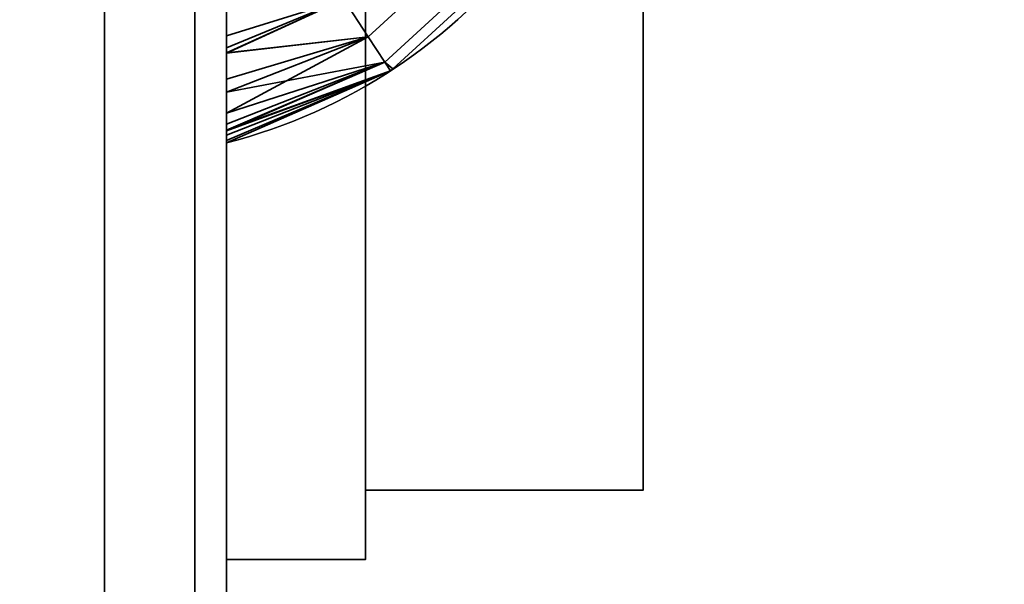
# Model space of a CAD drawing. Header units: millimetres. Extents: x -527 to 5177, y -116 to 161.
# Tile 274 of 656: x 345.01 to 352.1, y -22.68 to -18.61. Entities that reach past the tile are written whole.
import ezdxf

# ---------------------------------------------------------------- set-up
doc = ezdxf.new("R2010")
doc.units = ezdxf.units.MM
doc.layers.add('151', color=7, linetype='Continuous', true_color=0xffffff)

# ---------------------------------------------------------------- blocks, each defined once
blk = doc.blocks.new('UG_SURFACE_037')
at = {"layer": '151', "color": 252, "linetype": 'Continuous', "lineweight": 35}
for points in [[(-380, -9.3, 2075.2499), (-380, -26.22, 2075.2499), (380, -26.22, 2075.2499), (380, -9.3, 2075.2499)], [(-378.5, -9.3, 2073.75), (378.5, -9.3, 2073.75), (378.5, -26.22, 2073.75), (-378.5, -26.22, 2073.75)]]:
    blk.add_3dface(points, dxfattribs=at)
blk = doc.blocks.new('UG_SURFACE_040')
at = {"layer": '151', "color": 252, "linetype": 'Continuous', "lineweight": 35}
for points in [[(344.6481, -3.5, 1781.0216), (344.6481, -27.5, 1781.0216), (345.6213, -27.5, 1780.3713), (345.6213, -3.5, 1780.3713)], [(345.6213, -3.5, 1743.1287), (345.6213, -27.5, 1743.1287), (344.6481, -27.5, 1742.4784), (344.6481, -3.5, 1742.4784)], [(345.6213, -3.5, 1780.3713), (345.6213, -27.5, 1780.3713), (346.2716, -27.5, 1779.3981), (346.2716, -3.5, 1779.3981)], [(346.2716, -3.5, 1744.102), (346.2716, -27.5, 1744.102), (345.6213, -27.5, 1743.1287), (345.6213, -3.5, 1743.1287)], [(346.2716, -3.5, 1779.3981), (346.2716, -27.5, 1779.3981), (346.5, -27.5, 1778.25), (346.5, -3.5, 1778.25)], [(346.5, -3.5, 1745.25), (346.5, -27.5, 1745.25), (346.2716, -27.5, 1744.102), (346.2716, -3.5, 1744.102)], [(346.5, -18.4554, 1774.75), (346.5, -12.5446, 1774.75), (346.5, -3.5, 1778.25), (346.5, -27.5, 1778.25)], [(346.5, -27.5, 1745.25), (346.5, -3.5, 1745.25), (346.5, -12.5446, 1748.75), (346.5, -18.4554, 1748.75)], [(346.5, -18.4554, 1752.75), (346.5, -12.5446, 1752.75), (346.5, -8.5, 1754.75), (346.5, -22.5, 1754.75)], [(346.5, -22.5, 1768.75), (346.5, -8.5, 1768.75), (346.5, -12.5446, 1770.75), (346.5, -18.4554, 1770.75)], [(347.5, -8.5, 1768.75), (346.5, -8.5, 1768.75), (346.5, -22.5, 1768.75), (347.5, -22.5, 1768.75)], [(347.5, -22.5, 1754.75), (346.5, -22.5, 1754.75), (346.5, -8.5, 1754.75), (347.5, -8.5, 1754.75)], [(347.5, -8.5, 1768.75), (347.5, -22.5, 1768.75), (347.5, -22, 1766.25), (347.5, -9, 1766.25)], [(347.5, -22.5, 1754.75), (347.5, -8.5, 1754.75), (347.5, -9, 1757.25), (347.5, -22, 1757.25)], [(347.5, -22, 1766.25), (349.5, -22, 1766.25), (349.5, -9, 1766.25), (347.5, -9, 1766.25)], [(347.5, -9, 1757.25), (349.5, -9, 1757.25), (349.5, -22, 1757.25), (347.5, -22, 1757.25)], [(349.5, -9, 1766.25), (349.5, -22, 1766.25), (349.5, -16.1237, 1764.6844), (349.5, -14.8763, 1764.6844)], [(349.5, -22, 1757.25), (349.5, -9, 1757.25), (349.5, -15.5, 1758.75), (349.5, -16.7202, 1759.0094)], [(349.5, -22, 1766.25), (349.5, -17.2634, 1764.1771), (349.5, -16.1237, 1764.6844)], [(349.5, -22, 1757.25), (349.5, -16.7202, 1759.0094), (349.5, -17.7294, 1759.7426)], [(349.5, -22, 1766.25), (349.5, -18.0981, 1763.25), (349.5, -17.2634, 1764.1771)], [(347.52, -18.7354, 1752.4571), (348.4217, -17.9087, 1752.4571), (348.166, -17.709, 1752.6739), (347.3432, -18.4634, 1752.6739)], [(348.4217, -17.9087, 1749.0429), (347.52, -18.7354, 1749.0429), (347.3432, -18.4634, 1748.8261), (348.166, -17.709, 1748.8261)], [(348.4217, -17.9087, 1771.0429), (347.52, -18.7354, 1771.0429), (347.3432, -18.4634, 1770.8261), (348.166, -17.709, 1770.8261)], [(347.52, -18.7354, 1774.4571), (348.4217, -17.9087, 1774.4571), (348.166, -17.709, 1774.6739), (347.3432, -18.4634, 1774.6739)], [(349.5, -22, 1757.25), (349.5, -17.7294, 1759.7426), (349.5, -18.3532, 1760.8229)], [(347.6382, -18.9172, 1752.1327), (348.5926, -18.0421, 1752.1327), (348.4217, -17.9087, 1752.4571), (347.52, -18.7354, 1752.4571)], [(348.5926, -18.0421, 1749.3674), (347.6382, -18.9172, 1749.3674), (347.52, -18.7354, 1749.0429), (348.4217, -17.9087, 1749.0429)], [(348.5926, -18.0421, 1771.3673), (347.6382, -18.9172, 1771.3673), (347.52, -18.7354, 1771.0429), (348.4217, -17.9087, 1771.0429)], [(347.6382, -18.9172, 1774.1327), (348.5926, -18.0421, 1774.1327), (348.4217, -17.9087, 1774.4571), (347.52, -18.7354, 1774.4571)], [(347.6969, -18.9652, 1751.75), (348.6526, -18.089, 1751.75), (348.5926, -18.0421, 1752.1327), (347.6382, -18.9172, 1752.1327)], [(347.6382, -18.9172, 1749.3674), (348.5926, -18.0421, 1749.3674), (348.6526, -18.089, 1749.75), (347.6969, -18.9652, 1749.75)], [(347.6382, -18.9172, 1771.3673), (348.5926, -18.0421, 1771.3673), (348.6526, -18.089, 1771.75), (347.6969, -18.9652, 1771.75)], [(347.6969, -18.9652, 1773.7499), (348.6526, -18.089, 1773.7499), (348.5926, -18.0421, 1774.1327), (347.6382, -18.9172, 1774.1327)], [(348.6526, -18.089, 1773.7499), (347.6969, -18.9652, 1773.7499), (347.6969, -18.9652, 1771.75), (348.6526, -18.089, 1771.75)], [(348.6526, -18.089, 1751.75), (347.6969, -18.9652, 1751.75), (347.6969, -18.9652, 1749.75), (348.6526, -18.089, 1749.75)], [(349.5, -18.4836, 1762.0636), (349.5, -18.0981, 1763.25), (349.5, -22, 1766.25)], [(349.5, -18.3532, 1760.8229), (349.5, -18.4836, 1762.0636), (349.5, -22, 1766.25), (349.5, -22, 1757.25)], [(346.5, -27.5, 1778.25), (346.5, -18.7277, 1774.7161), (346.5, -18.4554, 1774.75)], [(346.5, -22.5, 1754.75), (346.5, -18.7277, 1752.7162), (346.5, -18.4554, 1752.75)], [(346.5, -18.4554, 1770.75), (346.5, -18.8155, 1770.8101), (346.5, -22.5, 1768.75)], [(346.5, -18.4554, 1748.75), (346.5, -18.8155, 1748.8102), (346.5, -27.5, 1745.25)], [(346.5, -18.4554, 1752.75), (346.5, -18.7277, 1752.7162), (347.3432, -18.4634, 1752.6739)], [(347.3432, -18.4634, 1748.8261), (346.5, -18.8155, 1748.8102), (346.5, -18.4554, 1748.75)], [(347.3432, -18.4634, 1770.8261), (346.5, -18.8155, 1770.8101), (346.5, -18.4554, 1770.75)], [(346.5, -18.4554, 1774.75), (346.5, -18.7277, 1774.7161), (347.3432, -18.4634, 1774.6739)], [(347.52, -18.7354, 1752.4571), (347.3432, -18.4634, 1752.6739), (346.5, -18.8523, 1752.6622)], [(346.5, -18.7277, 1752.7162), (346.5, -18.8523, 1752.6622), (347.3432, -18.4634, 1752.6739)], [(347.3432, -18.4634, 1748.8261), (346.5, -18.8547, 1748.832), (346.5, -18.8155, 1748.8102)], [(346.5, -18.8547, 1748.832), (347.3432, -18.4634, 1748.8261), (347.52, -18.7354, 1749.0429)], [(347.3432, -18.4634, 1770.8261), (346.5, -18.8547, 1770.8319), (346.5, -18.8155, 1770.8101)], [(346.5, -18.8547, 1770.8319), (347.3432, -18.4634, 1770.8261), (347.52, -18.7354, 1771.0429)], [(347.52, -18.7354, 1774.4571), (347.3432, -18.4634, 1774.6739), (346.5, -18.8523, 1774.6621)], [(346.5, -18.7277, 1774.7161), (346.5, -18.8523, 1774.6621), (347.3432, -18.4634, 1774.6739)], [(346.5, -18.8523, 1774.6621), (346.5, -18.7277, 1774.7161), (346.5, -27.5, 1778.25)], [(346.5, -18.8523, 1752.6622), (346.5, -18.7277, 1752.7162), (346.5, -22.5, 1754.75)], [(346.5, -18.8523, 1752.6622), (346.5, -19.0406, 1752.5805), (347.52, -18.7354, 1752.4571)], [(347.6382, -18.9172, 1752.1327), (347.52, -18.7354, 1752.4571), (346.5, -19.2862, 1752.3588)], [(346.5, -19.0406, 1752.5805), (346.5, -19.2862, 1752.3588), (347.52, -18.7354, 1752.4571)], [(347.52, -18.7354, 1749.0429), (346.5, -19.135, 1748.988), (346.5, -18.8547, 1748.832)], [(346.5, -19.135, 1748.988), (347.52, -18.7354, 1749.0429), (347.6382, -18.9172, 1749.3674)], [(347.52, -18.7354, 1771.0429), (346.5, -19.135, 1770.9881), (346.5, -18.8547, 1770.8319)], [(346.5, -19.135, 1770.9881), (347.52, -18.7354, 1771.0429), (347.6382, -18.9172, 1771.3673)], [(346.5, -18.8523, 1774.6621), (346.5, -19.0406, 1774.5805), (347.52, -18.7354, 1774.4571)], [(347.6382, -18.9172, 1774.1327), (347.52, -18.7354, 1774.4571), (346.5, -19.2862, 1774.3587)], [(346.5, -19.0406, 1774.5805), (346.5, -19.2862, 1774.3587), (347.52, -18.7354, 1774.4571)], [(346.5, -22.5, 1768.75), (346.5, -18.8155, 1770.8101), (346.5, -18.8547, 1770.8319)], [(346.5, -27.5, 1745.25), (346.5, -18.8155, 1748.8102), (346.5, -18.8547, 1748.832)], [(346.5, -27.5, 1778.25), (346.5, -19.0406, 1774.5805), (346.5, -18.8523, 1774.6621)], [(346.5, -22.5, 1754.75), (346.5, -19.0406, 1752.5805), (346.5, -18.8523, 1752.6622)], [(346.5, -18.8547, 1770.8319), (346.5, -19.135, 1770.9881), (346.5, -22.5, 1768.75)], [(346.5, -18.8547, 1748.832), (346.5, -19.135, 1748.988), (346.5, -27.5, 1745.25)], [(347.6796, -18.981, 1751.75), (347.6382, -18.9172, 1752.1327), (346.5, -19.4136, 1752.1287)], [(346.5, -19.2862, 1752.3588), (346.5, -19.4136, 1752.1287), (347.6382, -18.9172, 1752.1327)], [(347.6382, -18.9172, 1749.3674), (346.5, -19.3642, 1749.2547), (346.5, -19.135, 1748.988)], [(347.6382, -18.9172, 1749.3674), (346.5, -19.4084, 1749.3719), (346.5, -19.3642, 1749.2547)], [(346.5, -19.4084, 1749.3719), (347.6382, -18.9172, 1749.3674), (347.6796, -18.981, 1749.75)], [(347.6382, -18.9172, 1771.3673), (346.5, -19.3642, 1771.2547), (346.5, -19.135, 1770.9881)], [(347.6382, -18.9172, 1771.3673), (346.5, -19.4084, 1771.3718), (346.5, -19.3642, 1771.2547)], [(346.5, -19.4084, 1771.3718), (347.6382, -18.9172, 1771.3673), (347.6796, -18.981, 1771.75)], [(347.6796, -18.981, 1773.7499), (347.6382, -18.9172, 1774.1327), (346.5, -19.4136, 1774.1288)], [(346.5, -19.2862, 1774.3587), (346.5, -19.4136, 1774.1288), (347.6382, -18.9172, 1774.1327)], [(347.6382, -18.9172, 1752.1327), (347.6796, -18.981, 1751.75), (347.6969, -18.9652, 1751.75)], [(347.6969, -18.9652, 1749.75), (347.6796, -18.981, 1749.75), (347.6382, -18.9172, 1749.3674)], [(347.6969, -18.9652, 1771.75), (347.6796, -18.981, 1771.75), (347.6382, -18.9172, 1771.3673)], [(347.6382, -18.9172, 1774.1327), (347.6796, -18.981, 1773.7499), (347.6969, -18.9652, 1773.7499)], [(346.5, -19.4136, 1752.1287), (346.5, -19.4448, 1752.0726), (347.6796, -18.981, 1751.75)], [(346.5, -19.4448, 1752.0726), (346.5, -19.5, 1751.75), (347.6796, -18.981, 1751.75)], [(347.6796, -18.981, 1749.75), (346.5, -19.4832, 1749.5703), (346.5, -19.4084, 1749.3719)], [(347.6796, -18.981, 1749.75), (346.5, -19.5, 1749.75), (346.5, -19.4832, 1749.5703)], [(347.6796, -18.981, 1771.75), (346.5, -19.4832, 1771.5702), (346.5, -19.4084, 1771.3718)], [(347.6796, -18.981, 1771.75), (346.5, -19.5, 1771.75), (346.5, -19.4832, 1771.5702)], [(346.5, -19.4136, 1774.1288), (346.5, -19.4448, 1774.0726), (347.6796, -18.981, 1773.7499)], [(346.5, -19.4448, 1774.0726), (346.5, -19.5, 1773.7499), (347.6796, -18.981, 1773.7499)], [(347.6796, -18.981, 1773.7499), (346.5, -19.5, 1773.7499), (346.5, -19.5, 1771.75), (347.6796, -18.981, 1771.75)], [(347.6796, -18.981, 1751.75), (346.5, -19.5, 1751.75), (346.5, -19.5, 1749.75), (347.6796, -18.981, 1749.75)], [(347.6796, -18.981, 1771.75), (347.6969, -18.9652, 1771.75), (347.6969, -18.9652, 1773.7499), (347.6796, -18.981, 1773.7499)], [(347.6796, -18.981, 1749.75), (347.6969, -18.9652, 1749.75), (347.6969, -18.9652, 1751.75), (347.6796, -18.981, 1751.75)], [(346.5, -27.5, 1778.25), (346.5, -19.2862, 1774.3587), (346.5, -19.0406, 1774.5805)], [(346.5, -22.5, 1754.75), (346.5, -19.2862, 1752.3588), (346.5, -19.0406, 1752.5805)], [(346.5, -22.5, 1768.75), (346.5, -19.135, 1770.9881), (346.5, -19.3642, 1771.2547)], [(346.5, -27.5, 1745.25), (346.5, -19.135, 1748.988), (346.5, -19.3642, 1749.2547)], [(346.5, -19.4136, 1774.1288), (346.5, -19.2862, 1774.3587), (346.5, -27.5, 1778.25)], [(346.5, -19.4136, 1752.1287), (346.5, -19.2862, 1752.3588), (346.5, -22.5, 1754.75)], [(346.5, -22.5, 1768.75), (346.5, -19.3642, 1771.2547), (346.5, -19.4084, 1771.3718)], [(346.5, -27.5, 1745.25), (346.5, -19.3642, 1749.2547), (346.5, -19.4084, 1749.3719)], [(346.5, -19.4084, 1771.3718), (346.5, -19.4832, 1771.5702), (346.5, -22.5, 1768.75)], [(346.5, -19.4084, 1749.3719), (346.5, -19.4832, 1749.5703), (346.5, -27.5, 1745.25)], [(346.5, -27.5, 1778.25), (346.5, -19.4448, 1774.0726), (346.5, -19.4136, 1774.1288)], [(346.5, -22.5, 1754.75), (346.5, -19.4448, 1752.0726), (346.5, -19.4136, 1752.1287)], [(346.5, -19.5, 1773.7499), (346.5, -19.4448, 1774.0726), (346.5, -27.5, 1778.25)], [(346.5, -19.5, 1751.75), (346.5, -19.4448, 1752.0726), (346.5, -22.5, 1754.75)], [(346.5, -27.5, 1778.25), (346.5, -22.5, 1768.75), (346.5, -19.4832, 1771.5702), (346.5, -19.5, 1771.75)], [(346.5, -27.5, 1745.25), (346.5, -19.4832, 1749.5703), (346.5, -19.5, 1749.75)], [(346.5, -19.5, 1771.75), (346.5, -19.5, 1773.7499), (346.5, -27.5, 1778.25)], [(346.5, -19.5, 1749.75), (346.5, -19.5, 1751.75), (346.5, -22.5, 1754.75), (346.5, -27.5, 1745.25)], [(347.5, -22.5, 1768.75), (347.5, -22.5, 1754.75), (347.5, -22, 1757.25), (347.5, -22, 1766.25)], [(347.5, -22, 1757.25), (349.5, -22, 1757.25), (349.5, -22, 1766.25), (347.5, -22, 1766.25)], [(346.5, -22.5, 1754.75), (346.5, -22.5, 1768.75), (346.5, -27.5, 1778.25), (346.5, -27.5, 1745.25)], [(347.5, -22.5, 1768.75), (346.5, -22.5, 1768.75), (346.5, -22.5, 1754.75), (347.5, -22.5, 1754.75)]]:
    blk.add_3dface(points, dxfattribs=at)
blk = doc.blocks.new('UG_SURFACE_065')
at = {"layer": '151', "color": 252, "linetype": 'Continuous', "lineweight": 35}
for points in [[(344.6481, -3.5, 346.0217), (344.6481, -27.5, 346.0217), (345.6213, -27.5, 345.3713), (345.6213, -3.5, 345.3713)], [(345.6213, -3.5, 308.1287), (345.6213, -27.5, 308.1287), (344.6481, -27.5, 307.4784), (344.6481, -3.5, 307.4784)], [(345.6213, -3.5, 345.3713), (345.6213, -27.5, 345.3713), (346.2716, -27.5, 344.3981), (346.2716, -3.5, 344.3981)], [(346.2716, -3.5, 309.1019), (346.2716, -27.5, 309.1019), (345.6213, -27.5, 308.1287), (345.6213, -3.5, 308.1287)], [(346.2716, -3.5, 344.3981), (346.2716, -27.5, 344.3981), (346.5, -27.5, 343.25), (346.5, -3.5, 343.25)], [(346.5, -3.5, 310.25), (346.5, -27.5, 310.25), (346.2716, -27.5, 309.1019), (346.2716, -3.5, 309.1019)], [(346.5, -18.4554, 339.75), (346.5, -12.5446, 339.75), (346.5, -3.5, 343.25), (346.5, -27.5, 343.25)], [(346.5, -27.5, 310.25), (346.5, -3.5, 310.25), (346.5, -12.5446, 313.75), (346.5, -18.4554, 313.75)], [(346.5, -18.4554, 317.75), (346.5, -12.5446, 317.75), (346.5, -8.5, 319.75), (346.5, -22.5, 319.75)], [(346.5, -22.5, 333.75), (346.5, -8.5, 333.75), (346.5, -12.5446, 335.75), (346.5, -18.4554, 335.75)], [(347.5, -8.5, 333.75), (346.5, -8.5, 333.75), (346.5, -22.5, 333.75), (347.5, -22.5, 333.75)], [(347.5, -22.5, 319.75), (346.5, -22.5, 319.75), (346.5, -8.5, 319.75), (347.5, -8.5, 319.75)], [(347.5, -8.5, 333.75), (347.5, -22.5, 333.75), (347.5, -22, 331.25), (347.5, -9, 331.25)], [(347.5, -22.5, 319.75), (347.5, -8.5, 319.75), (347.5, -9, 322.25), (347.5, -22, 322.25)], [(347.5, -22, 331.25), (349.5, -22, 331.25), (349.5, -9, 331.25), (347.5, -9, 331.25)], [(347.5, -9, 322.25), (349.5, -9, 322.25), (349.5, -22, 322.25), (347.5, -22, 322.25)], [(349.5, -9, 331.25), (349.5, -22, 331.25), (349.5, -16.1237, 329.6844), (349.5, -14.8763, 329.6844)], [(349.5, -22, 322.25), (349.5, -9, 322.25), (349.5, -15.5, 323.75), (349.5, -16.7202, 324.0094)], [(349.5, -22, 331.25), (349.5, -17.2634, 329.1771), (349.5, -16.1237, 329.6844)], [(349.5, -22, 322.25), (349.5, -16.7202, 324.0094), (349.5, -17.7294, 324.7426)], [(349.5, -18.0981, 328.25), (349.5, -17.2634, 329.1771), (349.5, -22, 331.25)], [(347.52, -18.7354, 317.4571), (348.4217, -17.9087, 317.4571), (348.166, -17.709, 317.6739), (347.3432, -18.4634, 317.6739)], [(348.4217, -17.9087, 314.0429), (347.52, -18.7354, 314.0429), (347.3432, -18.4634, 313.8261), (348.166, -17.709, 313.8261)], [(348.4217, -17.9087, 336.0429), (347.52, -18.7354, 336.0429), (347.3432, -18.4634, 335.8261), (348.166, -17.709, 335.8261)], [(347.52, -18.7354, 339.4571), (348.4217, -17.9087, 339.4571), (348.166, -17.709, 339.6739), (347.3432, -18.4634, 339.6739)], [(349.5, -17.7294, 324.7426), (349.5, -18.3532, 325.8229), (349.5, -22, 322.25)], [(347.6382, -18.9172, 317.1327), (348.5926, -18.0421, 317.1327), (348.4217, -17.9087, 317.4571), (347.52, -18.7354, 317.4571)], [(348.5926, -18.0421, 314.3673), (347.6382, -18.9172, 314.3673), (347.52, -18.7354, 314.0429), (348.4217, -17.9087, 314.0429)], [(348.5926, -18.0421, 336.3673), (347.6382, -18.9172, 336.3673), (347.52, -18.7354, 336.0429), (348.4217, -17.9087, 336.0429)], [(347.6382, -18.9172, 339.1327), (348.5926, -18.0421, 339.1327), (348.4217, -17.9087, 339.4571), (347.52, -18.7354, 339.4571)], [(347.6969, -18.9652, 316.75), (348.6526, -18.089, 316.75), (348.5926, -18.0421, 317.1327), (347.6382, -18.9172, 317.1327)], [(347.6382, -18.9172, 314.3673), (348.5926, -18.0421, 314.3673), (348.6526, -18.089, 314.75), (347.6969, -18.9652, 314.75)], [(347.6382, -18.9172, 336.3673), (348.5926, -18.0421, 336.3673), (348.6526, -18.089, 336.75), (347.6969, -18.9652, 336.75)], [(347.6969, -18.9652, 338.75), (348.6526, -18.089, 338.75), (348.5926, -18.0421, 339.1327), (347.6382, -18.9172, 339.1327)], [(348.6526, -18.089, 338.75), (347.6969, -18.9652, 338.75), (347.6969, -18.9652, 336.75), (348.6526, -18.089, 336.75)], [(348.6526, -18.089, 316.75), (347.6969, -18.9652, 316.75), (347.6969, -18.9652, 314.75), (348.6526, -18.089, 314.75)], [(349.5, -22, 331.25), (349.5, -18.4836, 327.0636), (349.5, -18.0981, 328.25)], [(349.5, -22, 331.25), (349.5, -22, 322.25), (349.5, -18.3532, 325.8229), (349.5, -18.4836, 327.0636)], [(346.5, -27.5, 343.25), (346.5, -18.7277, 339.7161), (346.5, -18.4554, 339.75)], [(346.5, -22.5, 319.75), (346.5, -18.7277, 317.7162), (346.5, -18.4554, 317.75)], [(346.5, -18.4554, 335.75), (346.5, -18.8155, 335.8102), (346.5, -22.5, 333.75)], [(346.5, -18.4554, 313.75), (346.5, -18.8155, 313.8102), (346.5, -27.5, 310.25)], [(346.5, -18.4554, 317.75), (346.5, -18.7277, 317.7162), (347.3432, -18.4634, 317.6739)], [(347.3432, -18.4634, 313.8261), (346.5, -18.8155, 313.8102), (346.5, -18.4554, 313.75)], [(347.3432, -18.4634, 335.8261), (346.5, -18.8155, 335.8102), (346.5, -18.4554, 335.75)], [(346.5, -18.4554, 339.75), (346.5, -18.7277, 339.7161), (347.3432, -18.4634, 339.6739)], [(347.52, -18.7354, 317.4571), (347.3432, -18.4634, 317.6739), (346.5, -18.8523, 317.6621)], [(346.5, -18.7277, 317.7162), (346.5, -18.8523, 317.6621), (347.3432, -18.4634, 317.6739)], [(347.3432, -18.4634, 313.8261), (346.5, -18.8547, 313.832), (346.5, -18.8155, 313.8102)], [(346.5, -18.8547, 313.832), (347.3432, -18.4634, 313.8261), (347.52, -18.7354, 314.0429)], [(347.3432, -18.4634, 335.8261), (346.5, -18.8547, 335.832), (346.5, -18.8155, 335.8102)], [(346.5, -18.8547, 335.832), (347.3432, -18.4634, 335.8261), (347.52, -18.7354, 336.0429)], [(347.52, -18.7354, 339.4571), (347.3432, -18.4634, 339.6739), (346.5, -18.8523, 339.6621)], [(346.5, -18.7277, 339.7161), (346.5, -18.8523, 339.6621), (347.3432, -18.4634, 339.6739)], [(346.5, -18.8523, 339.6621), (346.5, -18.7277, 339.7161), (346.5, -27.5, 343.25)], [(346.5, -18.8523, 317.6621), (346.5, -18.7277, 317.7162), (346.5, -22.5, 319.75)], [(346.5, -18.8523, 317.6621), (346.5, -19.0406, 317.5805), (347.52, -18.7354, 317.4571)], [(347.6382, -18.9172, 317.1327), (347.52, -18.7354, 317.4571), (346.5, -19.2862, 317.3588)], [(346.5, -19.0406, 317.5805), (346.5, -19.2862, 317.3588), (347.52, -18.7354, 317.4571)], [(347.52, -18.7354, 314.0429), (346.5, -19.135, 313.9881), (346.5, -18.8547, 313.832)], [(346.5, -19.135, 313.9881), (347.52, -18.7354, 314.0429), (347.6382, -18.9172, 314.3673)], [(347.52, -18.7354, 336.0429), (346.5, -19.135, 335.9881), (346.5, -18.8547, 335.832)], [(346.5, -19.135, 335.9881), (347.52, -18.7354, 336.0429), (347.6382, -18.9172, 336.3673)], [(346.5, -18.8523, 339.6621), (346.5, -19.0406, 339.5805), (347.52, -18.7354, 339.4571)], [(347.6382, -18.9172, 339.1327), (347.52, -18.7354, 339.4571), (346.5, -19.2862, 339.3587)], [(346.5, -19.0406, 339.5805), (346.5, -19.2862, 339.3587), (347.52, -18.7354, 339.4571)], [(346.5, -22.5, 333.75), (346.5, -18.8155, 335.8102), (346.5, -18.8547, 335.832)], [(346.5, -27.5, 310.25), (346.5, -18.8155, 313.8102), (346.5, -18.8547, 313.832)], [(346.5, -27.5, 343.25), (346.5, -19.0406, 339.5805), (346.5, -18.8523, 339.6621)], [(346.5, -22.5, 319.75), (346.5, -19.0406, 317.5805), (346.5, -18.8523, 317.6621)], [(346.5, -18.8547, 335.832), (346.5, -19.135, 335.9881), (346.5, -22.5, 333.75)], [(346.5, -18.8547, 313.832), (346.5, -19.135, 313.9881), (346.5, -27.5, 310.25)], [(347.6796, -18.981, 316.75), (347.6382, -18.9172, 317.1327), (346.5, -19.4136, 317.1287)], [(346.5, -19.2862, 317.3588), (346.5, -19.4136, 317.1287), (347.6382, -18.9172, 317.1327)], [(347.6382, -18.9172, 314.3673), (346.5, -19.3642, 314.2546), (346.5, -19.135, 313.9881)], [(347.6382, -18.9172, 314.3673), (346.5, -19.4084, 314.3719), (346.5, -19.3642, 314.2546)], [(346.5, -19.4084, 314.3719), (347.6382, -18.9172, 314.3673), (347.6796, -18.981, 314.75)], [(347.6382, -18.9172, 336.3673), (346.5, -19.3642, 336.2547), (346.5, -19.135, 335.9881)], [(347.6382, -18.9172, 336.3673), (346.5, -19.4084, 336.3718), (346.5, -19.3642, 336.2547)], [(346.5, -19.4084, 336.3718), (347.6382, -18.9172, 336.3673), (347.6796, -18.981, 336.75)], [(347.6796, -18.981, 338.75), (347.6382, -18.9172, 339.1327), (346.5, -19.4136, 339.1287)], [(346.5, -19.2862, 339.3587), (346.5, -19.4136, 339.1287), (347.6382, -18.9172, 339.1327)], [(347.6382, -18.9172, 317.1327), (347.6796, -18.981, 316.75), (347.6969, -18.9652, 316.75)], [(347.6969, -18.9652, 314.75), (347.6796, -18.981, 314.75), (347.6382, -18.9172, 314.3673)], [(347.6969, -18.9652, 336.75), (347.6796, -18.981, 336.75), (347.6382, -18.9172, 336.3673)], [(347.6382, -18.9172, 339.1327), (347.6796, -18.981, 338.75), (347.6969, -18.9652, 338.75)], [(346.5, -19.4136, 317.1287), (346.5, -19.4448, 317.0726), (347.6796, -18.981, 316.75)], [(346.5, -19.4448, 317.0726), (346.5, -19.5, 316.75), (347.6796, -18.981, 316.75)], [(347.6796, -18.981, 314.75), (346.5, -19.4832, 314.5702), (346.5, -19.4084, 314.3719)], [(347.6796, -18.981, 314.75), (346.5, -19.5, 314.75), (346.5, -19.4832, 314.5702)], [(347.6796, -18.981, 336.75), (346.5, -19.4832, 336.5702), (346.5, -19.4084, 336.3718)], [(347.6796, -18.981, 336.75), (346.5, -19.5, 336.75), (346.5, -19.4832, 336.5702)], [(346.5, -19.4136, 339.1287), (346.5, -19.4448, 339.0726), (347.6796, -18.981, 338.75)], [(346.5, -19.4448, 339.0726), (346.5, -19.5, 338.75), (347.6796, -18.981, 338.75)], [(347.6796, -18.981, 338.75), (346.5, -19.5, 338.75), (346.5, -19.5, 336.75), (347.6796, -18.981, 336.75)], [(347.6796, -18.981, 316.75), (346.5, -19.5, 316.75), (346.5, -19.5, 314.75), (347.6796, -18.981, 314.75)], [(347.6796, -18.981, 336.75), (347.6969, -18.9652, 336.75), (347.6969, -18.9652, 338.75), (347.6796, -18.981, 338.75)], [(347.6796, -18.981, 314.75), (347.6969, -18.9652, 314.75), (347.6969, -18.9652, 316.75), (347.6796, -18.981, 316.75)], [(346.5, -27.5, 343.25), (346.5, -19.2862, 339.3587), (346.5, -19.0406, 339.5805)], [(346.5, -22.5, 319.75), (346.5, -19.2862, 317.3588), (346.5, -19.0406, 317.5805)], [(346.5, -22.5, 333.75), (346.5, -19.135, 335.9881), (346.5, -19.3642, 336.2547)], [(346.5, -27.5, 310.25), (346.5, -19.135, 313.9881), (346.5, -19.3642, 314.2546)], [(346.5, -19.4136, 339.1287), (346.5, -19.2862, 339.3587), (346.5, -27.5, 343.25)], [(346.5, -19.4136, 317.1287), (346.5, -19.2862, 317.3588), (346.5, -22.5, 319.75)], [(346.5, -22.5, 333.75), (346.5, -19.3642, 336.2547), (346.5, -19.4084, 336.3718)], [(346.5, -27.5, 310.25), (346.5, -19.3642, 314.2546), (346.5, -19.4084, 314.3719)], [(346.5, -19.4084, 336.3718), (346.5, -19.4832, 336.5702), (346.5, -22.5, 333.75)], [(346.5, -19.4084, 314.3719), (346.5, -19.4832, 314.5702), (346.5, -27.5, 310.25)], [(346.5, -27.5, 343.25), (346.5, -19.4448, 339.0726), (346.5, -19.4136, 339.1287)], [(346.5, -22.5, 319.75), (346.5, -19.4448, 317.0726), (346.5, -19.4136, 317.1287)], [(346.5, -19.5, 338.75), (346.5, -19.4448, 339.0726), (346.5, -27.5, 343.25)], [(346.5, -19.5, 316.75), (346.5, -19.4448, 317.0726), (346.5, -22.5, 319.75)], [(346.5, -27.5, 343.25), (346.5, -22.5, 333.75), (346.5, -19.4832, 336.5702), (346.5, -19.5, 336.75)], [(346.5, -27.5, 310.25), (346.5, -19.4832, 314.5702), (346.5, -19.5, 314.75)], [(346.5, -19.5, 336.75), (346.5, -19.5, 338.75), (346.5, -27.5, 343.25)], [(346.5, -19.5, 314.75), (346.5, -19.5, 316.75), (346.5, -22.5, 319.75), (346.5, -27.5, 310.25)], [(347.5, -22.5, 333.75), (347.5, -22.5, 319.75), (347.5, -22, 322.25), (347.5, -22, 331.25)], [(347.5, -22, 322.25), (349.5, -22, 322.25), (349.5, -22, 331.25), (347.5, -22, 331.25)], [(346.5, -22.5, 319.75), (346.5, -22.5, 333.75), (346.5, -27.5, 343.25), (346.5, -27.5, 310.25)], [(347.5, -22.5, 333.75), (346.5, -22.5, 333.75), (346.5, -22.5, 319.75), (347.5, -22.5, 319.75)]]:
    blk.add_3dface(points, dxfattribs=at)
blk = doc.blocks.new('UG_SURFACE_089')
at = {"layer": '151', "color": 252, "linetype": 'Continuous', "lineweight": 35}
for points in [[(344.6481, -3.5, 1531.0216), (344.6481, -27.5, 1531.0216), (345.6213, -27.5, 1530.3713), (345.6213, -3.5, 1530.3713)], [(345.6213, -3.5, 1493.1287), (345.6213, -27.5, 1493.1287), (344.6481, -27.5, 1492.4784), (344.6481, -3.5, 1492.4784)], [(345.6213, -3.5, 1530.3713), (345.6213, -27.5, 1530.3713), (346.2716, -27.5, 1529.3981), (346.2716, -3.5, 1529.3981)], [(346.2716, -3.5, 1494.102), (346.2716, -27.5, 1494.102), (345.6213, -27.5, 1493.1287), (345.6213, -3.5, 1493.1287)], [(346.2716, -3.5, 1529.3981), (346.2716, -27.5, 1529.3981), (346.5, -27.5, 1528.25), (346.5, -3.5, 1528.25)], [(346.5, -3.5, 1495.25), (346.5, -27.5, 1495.25), (346.2716, -27.5, 1494.102), (346.2716, -3.5, 1494.102)], [(346.5, -18.4554, 1524.75), (346.5, -12.5446, 1524.75), (346.5, -3.5, 1528.25), (346.5, -27.5, 1528.25)], [(346.5, -27.5, 1495.25), (346.5, -3.5, 1495.25), (346.5, -12.5446, 1498.75), (346.5, -18.4554, 1498.75)], [(346.5, -18.4554, 1502.75), (346.5, -12.5446, 1502.75), (346.5, -8.5, 1504.75), (346.5, -22.5, 1504.75)], [(346.5, -22.5, 1518.75), (346.5, -8.5, 1518.75), (346.5, -12.5446, 1520.75), (346.5, -18.4554, 1520.75)], [(347.5, -8.5, 1518.75), (346.5, -8.5, 1518.75), (346.5, -22.5, 1518.75), (347.5, -22.5, 1518.75)], [(347.5, -22.5, 1504.75), (346.5, -22.5, 1504.75), (346.5, -8.5, 1504.75), (347.5, -8.5, 1504.75)], [(347.5, -8.5, 1518.75), (347.5, -22.5, 1518.75), (347.5, -22, 1516.25), (347.5, -9, 1516.25)], [(347.5, -22.5, 1504.75), (347.5, -8.5, 1504.75), (347.5, -9, 1507.25), (347.5, -22, 1507.25)], [(347.5, -22, 1516.25), (349.5, -22, 1516.25), (349.5, -9, 1516.25), (347.5, -9, 1516.25)], [(347.5, -9, 1507.25), (349.5, -9, 1507.25), (349.5, -22, 1507.25), (347.5, -22, 1507.25)], [(349.5, -9, 1516.25), (349.5, -22, 1516.25), (349.5, -16.1237, 1514.6844), (349.5, -14.8763, 1514.6844)], [(349.5, -22, 1507.25), (349.5, -9, 1507.25), (349.5, -15.5, 1508.75), (349.5, -16.7202, 1509.0094)], [(349.5, -22, 1516.25), (349.5, -17.2634, 1514.1771), (349.5, -16.1237, 1514.6844)], [(349.5, -22, 1507.25), (349.5, -16.7202, 1509.0094), (349.5, -17.7294, 1509.7426)], [(349.5, -22, 1516.25), (349.5, -18.0981, 1513.25), (349.5, -17.2634, 1514.1771)], [(347.52, -18.7354, 1502.4571), (348.4217, -17.9087, 1502.4571), (348.166, -17.709, 1502.6739), (347.3432, -18.4634, 1502.6739)], [(348.4217, -17.9087, 1499.0429), (347.52, -18.7354, 1499.0429), (347.3432, -18.4634, 1498.8261), (348.166, -17.709, 1498.8261)], [(348.4217, -17.9087, 1521.0429), (347.52, -18.7354, 1521.0429), (347.3432, -18.4634, 1520.8261), (348.166, -17.709, 1520.8261)], [(347.52, -18.7354, 1524.4571), (348.4217, -17.9087, 1524.4571), (348.166, -17.709, 1524.6739), (347.3432, -18.4634, 1524.6739)], [(349.5, -22, 1507.25), (349.5, -17.7294, 1509.7426), (349.5, -18.3532, 1510.8229)], [(347.6382, -18.9172, 1502.1327), (348.5926, -18.0421, 1502.1327), (348.4217, -17.9087, 1502.4571), (347.52, -18.7354, 1502.4571)], [(348.5926, -18.0421, 1499.3674), (347.6382, -18.9172, 1499.3674), (347.52, -18.7354, 1499.0429), (348.4217, -17.9087, 1499.0429)], [(348.5926, -18.0421, 1521.3673), (347.6382, -18.9172, 1521.3673), (347.52, -18.7354, 1521.0429), (348.4217, -17.9087, 1521.0429)], [(347.6382, -18.9172, 1524.1327), (348.5926, -18.0421, 1524.1327), (348.4217, -17.9087, 1524.4571), (347.52, -18.7354, 1524.4571)], [(347.6969, -18.9652, 1501.75), (348.6526, -18.089, 1501.75), (348.5926, -18.0421, 1502.1327), (347.6382, -18.9172, 1502.1327)], [(347.6382, -18.9172, 1499.3674), (348.5926, -18.0421, 1499.3674), (348.6526, -18.089, 1499.75), (347.6969, -18.9652, 1499.75)], [(347.6382, -18.9172, 1521.3673), (348.5926, -18.0421, 1521.3673), (348.6526, -18.089, 1521.75), (347.6969, -18.9652, 1521.75)], [(347.6969, -18.9652, 1523.7499), (348.6526, -18.089, 1523.7499), (348.5926, -18.0421, 1524.1327), (347.6382, -18.9172, 1524.1327)], [(348.6526, -18.089, 1523.7499), (347.6969, -18.9652, 1523.7499), (347.6969, -18.9652, 1521.75), (348.6526, -18.089, 1521.75)], [(348.6526, -18.089, 1501.75), (347.6969, -18.9652, 1501.75), (347.6969, -18.9652, 1499.75), (348.6526, -18.089, 1499.75)], [(349.5, -18.4836, 1512.0636), (349.5, -18.0981, 1513.25), (349.5, -22, 1516.25)], [(349.5, -18.3532, 1510.8229), (349.5, -18.4836, 1512.0636), (349.5, -22, 1516.25), (349.5, -22, 1507.25)], [(346.5, -27.5, 1528.25), (346.5, -18.7277, 1524.7161), (346.5, -18.4554, 1524.75)], [(346.5, -22.5, 1504.75), (346.5, -18.7277, 1502.7162), (346.5, -18.4554, 1502.75)], [(346.5, -18.4554, 1520.75), (346.5, -18.8155, 1520.8101), (346.5, -22.5, 1518.75)], [(346.5, -18.4554, 1498.75), (346.5, -18.8155, 1498.8102), (346.5, -27.5, 1495.25)], [(346.5, -18.4554, 1502.75), (346.5, -18.7277, 1502.7162), (347.3432, -18.4634, 1502.6739)], [(347.3432, -18.4634, 1498.8261), (346.5, -18.8155, 1498.8102), (346.5, -18.4554, 1498.75)], [(347.3432, -18.4634, 1520.8261), (346.5, -18.8155, 1520.8101), (346.5, -18.4554, 1520.75)], [(346.5, -18.4554, 1524.75), (346.5, -18.7277, 1524.7161), (347.3432, -18.4634, 1524.6739)], [(347.52, -18.7354, 1502.4571), (347.3432, -18.4634, 1502.6739), (346.5, -18.8523, 1502.6622)], [(346.5, -18.7277, 1502.7162), (346.5, -18.8523, 1502.6622), (347.3432, -18.4634, 1502.6739)], [(347.3432, -18.4634, 1498.8261), (346.5, -18.8547, 1498.832), (346.5, -18.8155, 1498.8102)], [(346.5, -18.8547, 1498.832), (347.3432, -18.4634, 1498.8261), (347.52, -18.7354, 1499.0429)], [(347.3432, -18.4634, 1520.8261), (346.5, -18.8547, 1520.8319), (346.5, -18.8155, 1520.8101)], [(346.5, -18.8547, 1520.8319), (347.3432, -18.4634, 1520.8261), (347.52, -18.7354, 1521.0429)], [(347.52, -18.7354, 1524.4571), (347.3432, -18.4634, 1524.6739), (346.5, -18.8523, 1524.6621)], [(346.5, -18.7277, 1524.7161), (346.5, -18.8523, 1524.6621), (347.3432, -18.4634, 1524.6739)], [(346.5, -18.8523, 1524.6621), (346.5, -18.7277, 1524.7161), (346.5, -27.5, 1528.25)], [(346.5, -18.8523, 1502.6622), (346.5, -18.7277, 1502.7162), (346.5, -22.5, 1504.75)], [(346.5, -18.8523, 1502.6622), (346.5, -19.0406, 1502.5805), (347.52, -18.7354, 1502.4571)], [(347.6382, -18.9172, 1502.1327), (347.52, -18.7354, 1502.4571), (346.5, -19.2862, 1502.3588)], [(346.5, -19.0406, 1502.5805), (346.5, -19.2862, 1502.3588), (347.52, -18.7354, 1502.4571)], [(347.52, -18.7354, 1499.0429), (346.5, -19.135, 1498.988), (346.5, -18.8547, 1498.832)], [(346.5, -19.135, 1498.988), (347.52, -18.7354, 1499.0429), (347.6382, -18.9172, 1499.3674)], [(347.52, -18.7354, 1521.0429), (346.5, -19.135, 1520.9881), (346.5, -18.8547, 1520.8319)], [(346.5, -19.135, 1520.9881), (347.52, -18.7354, 1521.0429), (347.6382, -18.9172, 1521.3673)], [(346.5, -18.8523, 1524.6621), (346.5, -19.0406, 1524.5805), (347.52, -18.7354, 1524.4571)], [(347.6382, -18.9172, 1524.1327), (347.52, -18.7354, 1524.4571), (346.5, -19.2862, 1524.3587)], [(346.5, -19.0406, 1524.5805), (346.5, -19.2862, 1524.3587), (347.52, -18.7354, 1524.4571)], [(346.5, -22.5, 1518.75), (346.5, -18.8155, 1520.8101), (346.5, -18.8547, 1520.8319)], [(346.5, -27.5, 1495.25), (346.5, -18.8155, 1498.8102), (346.5, -18.8547, 1498.832)], [(346.5, -27.5, 1528.25), (346.5, -19.0406, 1524.5805), (346.5, -18.8523, 1524.6621)], [(346.5, -22.5, 1504.75), (346.5, -19.0406, 1502.5805), (346.5, -18.8523, 1502.6622)], [(346.5, -18.8547, 1520.8319), (346.5, -19.135, 1520.9881), (346.5, -22.5, 1518.75)], [(346.5, -18.8547, 1498.832), (346.5, -19.135, 1498.988), (346.5, -27.5, 1495.25)], [(347.6796, -18.981, 1501.75), (347.6382, -18.9172, 1502.1327), (346.5, -19.4136, 1502.1287)], [(346.5, -19.2862, 1502.3588), (346.5, -19.4136, 1502.1287), (347.6382, -18.9172, 1502.1327)], [(347.6382, -18.9172, 1499.3674), (346.5, -19.3642, 1499.2547), (346.5, -19.135, 1498.988)], [(347.6382, -18.9172, 1499.3674), (346.5, -19.4084, 1499.3719), (346.5, -19.3642, 1499.2547)], [(346.5, -19.4084, 1499.3719), (347.6382, -18.9172, 1499.3674), (347.6796, -18.981, 1499.75)], [(347.6382, -18.9172, 1521.3673), (346.5, -19.3642, 1521.2547), (346.5, -19.135, 1520.9881)], [(347.6382, -18.9172, 1521.3673), (346.5, -19.4084, 1521.3718), (346.5, -19.3642, 1521.2547)], [(346.5, -19.4084, 1521.3718), (347.6382, -18.9172, 1521.3673), (347.6796, -18.981, 1521.75)], [(347.6796, -18.981, 1523.7499), (347.6382, -18.9172, 1524.1327), (346.5, -19.4136, 1524.1288)], [(346.5, -19.2862, 1524.3587), (346.5, -19.4136, 1524.1288), (347.6382, -18.9172, 1524.1327)], [(347.6382, -18.9172, 1502.1327), (347.6796, -18.981, 1501.75), (347.6969, -18.9652, 1501.75)], [(347.6969, -18.9652, 1499.75), (347.6796, -18.981, 1499.75), (347.6382, -18.9172, 1499.3674)], [(347.6969, -18.9652, 1521.75), (347.6796, -18.981, 1521.75), (347.6382, -18.9172, 1521.3673)], [(347.6382, -18.9172, 1524.1327), (347.6796, -18.981, 1523.7499), (347.6969, -18.9652, 1523.7499)], [(346.5, -19.4136, 1502.1287), (346.5, -19.4448, 1502.0726), (347.6796, -18.981, 1501.75)], [(346.5, -19.4448, 1502.0726), (346.5, -19.5, 1501.75), (347.6796, -18.981, 1501.75)], [(347.6796, -18.981, 1499.75), (346.5, -19.4832, 1499.5703), (346.5, -19.4084, 1499.3719)], [(347.6796, -18.981, 1499.75), (346.5, -19.5, 1499.75), (346.5, -19.4832, 1499.5703)], [(347.6796, -18.981, 1521.75), (346.5, -19.4832, 1521.5702), (346.5, -19.4084, 1521.3718)], [(347.6796, -18.981, 1521.75), (346.5, -19.5, 1521.75), (346.5, -19.4832, 1521.5702)], [(346.5, -19.4136, 1524.1288), (346.5, -19.4448, 1524.0726), (347.6796, -18.981, 1523.7499)], [(346.5, -19.4448, 1524.0726), (346.5, -19.5, 1523.7499), (347.6796, -18.981, 1523.7499)], [(347.6796, -18.981, 1523.7499), (346.5, -19.5, 1523.7499), (346.5, -19.5, 1521.75), (347.6796, -18.981, 1521.75)], [(347.6796, -18.981, 1501.75), (346.5, -19.5, 1501.75), (346.5, -19.5, 1499.75), (347.6796, -18.981, 1499.75)], [(347.6796, -18.981, 1521.75), (347.6969, -18.9652, 1521.75), (347.6969, -18.9652, 1523.7499), (347.6796, -18.981, 1523.7499)], [(347.6796, -18.981, 1499.75), (347.6969, -18.9652, 1499.75), (347.6969, -18.9652, 1501.75), (347.6796, -18.981, 1501.75)], [(346.5, -27.5, 1528.25), (346.5, -19.2862, 1524.3587), (346.5, -19.0406, 1524.5805)], [(346.5, -22.5, 1504.75), (346.5, -19.2862, 1502.3588), (346.5, -19.0406, 1502.5805)], [(346.5, -22.5, 1518.75), (346.5, -19.135, 1520.9881), (346.5, -19.3642, 1521.2547)], [(346.5, -27.5, 1495.25), (346.5, -19.135, 1498.988), (346.5, -19.3642, 1499.2547)], [(346.5, -19.4136, 1524.1288), (346.5, -19.2862, 1524.3587), (346.5, -27.5, 1528.25)], [(346.5, -19.4136, 1502.1287), (346.5, -19.2862, 1502.3588), (346.5, -22.5, 1504.75)], [(346.5, -22.5, 1518.75), (346.5, -19.3642, 1521.2547), (346.5, -19.4084, 1521.3718)], [(346.5, -27.5, 1495.25), (346.5, -19.3642, 1499.2547), (346.5, -19.4084, 1499.3719)], [(346.5, -19.4084, 1521.3718), (346.5, -19.4832, 1521.5702), (346.5, -22.5, 1518.75)], [(346.5, -19.4084, 1499.3719), (346.5, -19.4832, 1499.5703), (346.5, -27.5, 1495.25)], [(346.5, -27.5, 1528.25), (346.5, -19.4448, 1524.0726), (346.5, -19.4136, 1524.1288)], [(346.5, -22.5, 1504.75), (346.5, -19.4448, 1502.0726), (346.5, -19.4136, 1502.1287)], [(346.5, -19.5, 1523.7499), (346.5, -19.4448, 1524.0726), (346.5, -27.5, 1528.25)], [(346.5, -19.5, 1501.75), (346.5, -19.4448, 1502.0726), (346.5, -22.5, 1504.75)], [(346.5, -27.5, 1528.25), (346.5, -22.5, 1518.75), (346.5, -19.4832, 1521.5702), (346.5, -19.5, 1521.75)], [(346.5, -27.5, 1495.25), (346.5, -19.4832, 1499.5703), (346.5, -19.5, 1499.75)], [(346.5, -19.5, 1521.75), (346.5, -19.5, 1523.7499), (346.5, -27.5, 1528.25)], [(346.5, -19.5, 1499.75), (346.5, -19.5, 1501.75), (346.5, -22.5, 1504.75), (346.5, -27.5, 1495.25)], [(347.5, -22.5, 1518.75), (347.5, -22.5, 1504.75), (347.5, -22, 1507.25), (347.5, -22, 1516.25)], [(347.5, -22, 1507.25), (349.5, -22, 1507.25), (349.5, -22, 1516.25), (347.5, -22, 1516.25)], [(346.5, -22.5, 1504.75), (346.5, -22.5, 1518.75), (346.5, -27.5, 1528.25), (346.5, -27.5, 1495.25)], [(347.5, -22.5, 1518.75), (346.5, -22.5, 1518.75), (346.5, -22.5, 1504.75), (347.5, -22.5, 1504.75)]]:
    blk.add_3dface(points, dxfattribs=at)

msp = doc.modelspace()

# ---------------------------------------------------------------- linework, layer by layer
at = {"layer": '151', "color": 251, "linetype": 'Continuous', "lineweight": -3, "true_color": 0x636466}
for p, q in [((346.5, -27.5, 1745.25), (346.5, -3.5, 1745.25)), ((346.5, -27.5, 1778.25), (346.5, -3.5, 1778.25)), ((346.5, -27.5, 310.25), (346.5, -3.5, 310.25)), ((346.5, -27.5, 343.25), (346.5, -3.5, 343.25)), ((346.5, -27.5, 1495.25), (346.5, -3.5, 1495.25)), ((346.5, -27.5, 1528.25), (346.5, -3.5, 1528.25)), ((346.5, -8.5, 1754.75), (346.5, -22.5, 1754.75)), ((346.5, -22.5, 1768.75), (346.5, -8.5, 1768.75)), ((346.5, -22.5, 333.75), (346.5, -8.5, 333.75)), ((346.5, -8.5, 319.75), (346.5, -22.5, 319.75)), ((346.5, -22.5, 1518.75), (346.5, -8.5, 1518.75)), ((346.5, -8.5, 1504.75), (346.5, -22.5, 1504.75)), ((347.5, -8.5, 1754.75), (347.5, -22.5, 1754.75)), ((347.5, -22.5, 1768.75), (347.5, -8.5, 1768.75)), ((347.5, -22.5, 333.75), (347.5, -8.5, 333.75)), ((347.5, -8.5, 319.75), (347.5, -22.5, 319.75)), ((347.5, -22.5, 1518.75), (347.5, -8.5, 1518.75)), ((347.5, -8.5, 1504.75), (347.5, -22.5, 1504.75)), ((347.5, -9, 1757.25), (347.5, -22, 1757.25)), ((347.5, -22, 1766.25), (347.5, -9, 1766.25)), ((347.5, -22, 331.25), (347.5, -9, 331.25)), ((347.5, -9, 322.25), (347.5, -22, 322.25)), ((347.5, -22, 1516.25), (347.5, -9, 1516.25)), ((347.5, -9, 1507.25), (347.5, -22, 1507.25)), ((349.5, -22, 1757.25), (349.5, -9, 1757.25)), ((349.5, -9, 1766.25), (349.5, -22, 1766.25)), ((349.5, -22, 322.25), (349.5, -9, 322.25)), ((349.5, -9, 331.25), (349.5, -22, 331.25)), ((349.5, -9, 1516.25), (349.5, -22, 1516.25)), ((349.5, -22, 1507.25), (349.5, -9, 1507.25)), ((346.5, -19.5, 1771.75), (346.5, -19.5, 1773.75)), ((346.5, -19.5, 1749.75), (346.5, -19.5, 1751.75)), ((346.5, -19.5, 336.75), (346.5, -19.5, 338.75)), ((346.5, -19.5, 314.75), (346.5, -19.5, 316.75)), ((346.5, -19.5, 1499.75), (346.5, -19.5, 1501.75)), ((346.5, -19.5, 1521.75), (346.5, -19.5, 1523.75)), ((346.5, -19.5, 1499.75), (346.5, -19.5, 1501.75)), ((347.5, -22, 1757.25), (347.5, -22, 1766.25)), ((347.5, -22, 1766.25), (349.5, -22, 1766.25)), ((347.5, -22, 1757.25), (349.5, -22, 1757.25)), ((347.5, -22, 322.25), (347.5, -22, 331.25)), ((347.5, -22, 331.25), (349.5, -22, 331.25)), ((347.5, -22, 322.25), (349.5, -22, 322.25)), ((347.5, -22, 1507.25), (349.5, -22, 1507.25)), ((347.5, -22, 1507.25), (347.5, -22, 1516.25)), ((347.5, -22, 1516.25), (349.5, -22, 1516.25)), ((349.5, -22, 1766.25), (349.5, -22, 1757.25)), ((349.5, -22, 331.25), (349.5, -22, 322.25)), ((349.5, -22, 1516.25), (349.5, -22, 1507.25)), ((346.5, -22.5, 1754.75), (346.5, -22.5, 1768.75)), ((346.5, -22.5, 1754.75), (347.5, -22.5, 1754.75)), ((346.5, -22.5, 1768.75), (347.5, -22.5, 1768.75)), ((346.5, -22.5, 333.75), (347.5, -22.5, 333.75)), ((346.5, -22.5, 319.75), (346.5, -22.5, 333.75)), ((346.5, -22.5, 319.75), (347.5, -22.5, 319.75)), ((346.5, -22.5, 1504.75), (347.5, -22.5, 1504.75)), ((346.5, -22.5, 1518.75), (347.5, -22.5, 1518.75)), ((346.5, -22.5, 1504.75), (346.5, -22.5, 1518.75)), ((347.5, -22.5, 1754.75), (347.5, -22.5, 1768.75)), ((347.5, -22.5, 319.75), (347.5, -22.5, 333.75)), ((347.5, -22.5, 1504.75), (347.5, -22.5, 1518.75))]:
    msp.add_line(p, q, dxfattribs=at)
at = {"layer": '151', "color": 251, "linetype": 'Continuous', "lineweight": -3, "true_color": 0x636466, "extrusion": (0, 0, -1)}
for centre in [(-345.5, -15.627, -1773.75), (-345.5, -15.627, -1751.75), (-345.5, -15.627, -338.75), (-345.5, -15.627, -316.75), (-345.5, -15.627, -1501.75), (-345.5, -15.627, -1523.75), (-345.5, -15.627, -1773.75)]:
    msp.add_arc(centre, 4, 180, 255.52249, dxfattribs=at)
at = {"layer": '151', "color": 251, "linetype": 'Continuous', "lineweight": -3, "true_color": 0x636466}
for centre in [(345.5, -15.627, 1771.75), (345.5, -15.627, 1749.75), (345.5, -15.627, 314.75), (345.5, -15.627, 336.75), (345.5, -15.627, 1499.75), (345.5, -15.627, 1521.75)]:
    msp.add_arc(centre, 4, 284.47751, 0, dxfattribs=at)
for points, knots in [([(346.5, -18.4554, 1770.75), (346.5, -18.5771, 1770.75), (346.5, -18.7006, 1770.7703), (346.5, -18.9307, 1770.8501), (346.5, -19.0406, 1770.911), (346.5, -19.2257, 1771.0623), (346.5, -19.3047, 1771.1537), (346.5, -19.4214, 1771.3514), (346.5, -19.4623, 1771.4597), (346.5, -19.4943, 1771.6293), (346.5, -19.5, 1771.6898), (346.5, -19.5, 1771.75)], [0, 0, 0, 0, 0.228353, 0.228353, 0.457288, 0.457288, 0.67736, 0.67736, 0.88827, 0.88827, 1, 1, 1, 1]), ([(346.5, -19.5, 1751.75), (346.5, -19.5, 1751.8591), (346.5, -19.481, 1751.9697), (346.5, -19.4085, 1752.1755), (346.5, -19.3541, 1752.2734), (346.5, -19.2175, 1752.4451), (346.5, -19.1333, 1752.5208), (346.5, -18.945, 1752.642), (346.5, -18.8379, 1752.6882), (346.5, -18.6391, 1752.7387), (346.5, -18.5469, 1752.75), (346.5, -18.4554, 1752.75)], [0, 0, 0, 0, 0.204718, 0.204718, 0.40929, 0.40929, 0.616157, 0.616157, 0.829324, 0.829324, 1, 1, 1, 1]), ([(346.5, -18.4554, 1748.75), (346.5, -18.5771, 1748.75), (346.5, -18.7006, 1748.7703), (346.5, -18.9307, 1748.8501), (346.5, -19.0406, 1748.911), (346.5, -19.2257, 1749.0623), (346.5, -19.3047, 1749.1537), (346.5, -19.4214, 1749.3514), (346.5, -19.4623, 1749.4597), (346.5, -19.4943, 1749.6293), (346.5, -19.5, 1749.6898), (346.5, -19.5, 1749.75)], [0, 0, 0, 0, 0.228353, 0.228353, 0.457288, 0.457288, 0.67736, 0.67736, 0.88827, 0.88827, 1, 1, 1, 1]), ([(346.5, -19.5, 1773.75), (346.5, -19.5, 1773.8591), (346.5, -19.481, 1773.9697), (346.5, -19.4085, 1774.1755), (346.5, -19.3541, 1774.2734), (346.5, -19.2175, 1774.4451), (346.5, -19.1333, 1774.5208), (346.5, -18.945, 1774.642), (346.5, -18.8379, 1774.6882), (346.5, -18.6391, 1774.7387), (346.5, -18.5469, 1774.75), (346.5, -18.4554, 1774.75)], [0, 0, 0, 0, 0.204718, 0.204718, 0.40929, 0.40929, 0.616157, 0.616157, 0.829324, 0.829324, 1, 1, 1, 1]), ([(346.5, -18.4554, 313.75), (346.5, -18.5771, 313.75), (346.5, -18.7006, 313.7703), (346.5, -18.9307, 313.8501), (346.5, -19.0406, 313.911), (346.5, -19.2257, 314.0623), (346.5, -19.3047, 314.1537), (346.5, -19.4214, 314.3514), (346.5, -19.4623, 314.4597), (346.5, -19.4943, 314.6293), (346.5, -19.5, 314.6898), (346.5, -19.5, 314.75)], [0, 0, 0, 0, 0.228353, 0.228353, 0.457288, 0.457288, 0.67736, 0.67736, 0.88827, 0.88827, 1, 1, 1, 1]), ([(346.5, -19.5, 338.75), (346.5, -19.5, 338.8591), (346.5, -19.481, 338.9697), (346.5, -19.4085, 339.1755), (346.5, -19.3541, 339.2734), (346.5, -19.2175, 339.4451), (346.5, -19.1333, 339.5208), (346.5, -18.945, 339.642), (346.5, -18.8379, 339.6882), (346.5, -18.6391, 339.7387), (346.5, -18.5469, 339.75), (346.5, -18.4554, 339.75)], [0, 0, 0, 0, 0.204718, 0.204718, 0.40929, 0.40929, 0.616157, 0.616157, 0.829324, 0.829324, 1, 1, 1, 1]), ([(346.5, -18.4554, 335.75), (346.5, -18.5771, 335.75), (346.5, -18.7006, 335.7703), (346.5, -18.9307, 335.8501), (346.5, -19.0406, 335.911), (346.5, -19.2257, 336.0623), (346.5, -19.3047, 336.1537), (346.5, -19.4214, 336.3514), (346.5, -19.4623, 336.4597), (346.5, -19.4943, 336.6293), (346.5, -19.5, 336.6898), (346.5, -19.5, 336.75)], [0, 0, 0, 0, 0.228353, 0.228353, 0.457288, 0.457288, 0.67736, 0.67736, 0.88827, 0.88827, 1, 1, 1, 1]), ([(346.5, -19.5, 316.75), (346.5, -19.5, 316.8591), (346.5, -19.481, 316.9697), (346.5, -19.4085, 317.1755), (346.5, -19.3541, 317.2734), (346.5, -19.2175, 317.4451), (346.5, -19.1333, 317.5208), (346.5, -18.945, 317.642), (346.5, -18.8379, 317.6882), (346.5, -18.6391, 317.7387), (346.5, -18.5469, 317.75), (346.5, -18.4554, 317.75)], [0, 0, 0, 0, 0.204718, 0.204718, 0.40929, 0.40929, 0.616157, 0.616157, 0.829324, 0.829324, 1, 1, 1, 1]), ([(346.5, -18.4554, 1498.75), (346.5, -18.5771, 1498.75), (346.5, -18.7006, 1498.7703), (346.5, -18.9307, 1498.8501), (346.5, -19.0406, 1498.911), (346.5, -19.2257, 1499.0623), (346.5, -19.3047, 1499.1537), (346.5, -19.4214, 1499.3514), (346.5, -19.4623, 1499.4597), (346.5, -19.4943, 1499.6293), (346.5, -19.5, 1499.6898), (346.5, -19.5, 1499.75)], [0, 0, 0, 0, 0.228353, 0.228353, 0.457288, 0.457288, 0.67736, 0.67736, 0.88827, 0.88827, 1, 1, 1, 1]), ([(346.5, -19.5, 1523.75), (346.5, -19.5, 1523.8591), (346.5, -19.481, 1523.9697), (346.5, -19.4085, 1524.1755), (346.5, -19.3541, 1524.2734), (346.5, -19.2175, 1524.4451), (346.5, -19.1333, 1524.5208), (346.5, -18.945, 1524.642), (346.5, -18.8379, 1524.6882), (346.5, -18.6391, 1524.7387), (346.5, -18.5469, 1524.75), (346.5, -18.4554, 1524.75)], [0, 0, 0, 0, 0.204718, 0.204718, 0.40929, 0.40929, 0.616157, 0.616157, 0.829324, 0.829324, 1, 1, 1, 1]), ([(346.5, -18.4554, 1520.75), (346.5, -18.5771, 1520.75), (346.5, -18.7006, 1520.7703), (346.5, -18.9307, 1520.8501), (346.5, -19.0406, 1520.911), (346.5, -19.2257, 1521.0623), (346.5, -19.3047, 1521.1537), (346.5, -19.4214, 1521.3514), (346.5, -19.4623, 1521.4597), (346.5, -19.4943, 1521.6293), (346.5, -19.5, 1521.6898), (346.5, -19.5, 1521.75)], [0, 0, 0, 0, 0.228353, 0.228353, 0.457288, 0.457288, 0.67736, 0.67736, 0.88827, 0.88827, 1, 1, 1, 1]), ([(346.5, -19.5, 1501.75), (346.5, -19.5, 1501.8591), (346.5, -19.481, 1501.9697), (346.5, -19.4085, 1502.1755), (346.5, -19.3541, 1502.2734), (346.5, -19.2175, 1502.4451), (346.5, -19.1333, 1502.5208), (346.5, -18.945, 1502.642), (346.5, -18.8379, 1502.6882), (346.5, -18.6391, 1502.7387), (346.5, -18.5469, 1502.75), (346.5, -18.4554, 1502.75)], [0, 0, 0, 0, 0.204718, 0.204718, 0.40929, 0.40929, 0.616157, 0.616157, 0.829324, 0.829324, 1, 1, 1, 1])]:
    msp.add_open_spline(points, degree=3, knots=knots, dxfattribs=at)

# ---------------------------------------------------------------- block references
for name in ['UG_SURFACE_037', 'UG_SURFACE_040', 'UG_SURFACE_065', 'UG_SURFACE_089']:
    msp.add_blockref(name, (0, 0), dxfattribs=at)

doc.saveas('drawing.dxf')
